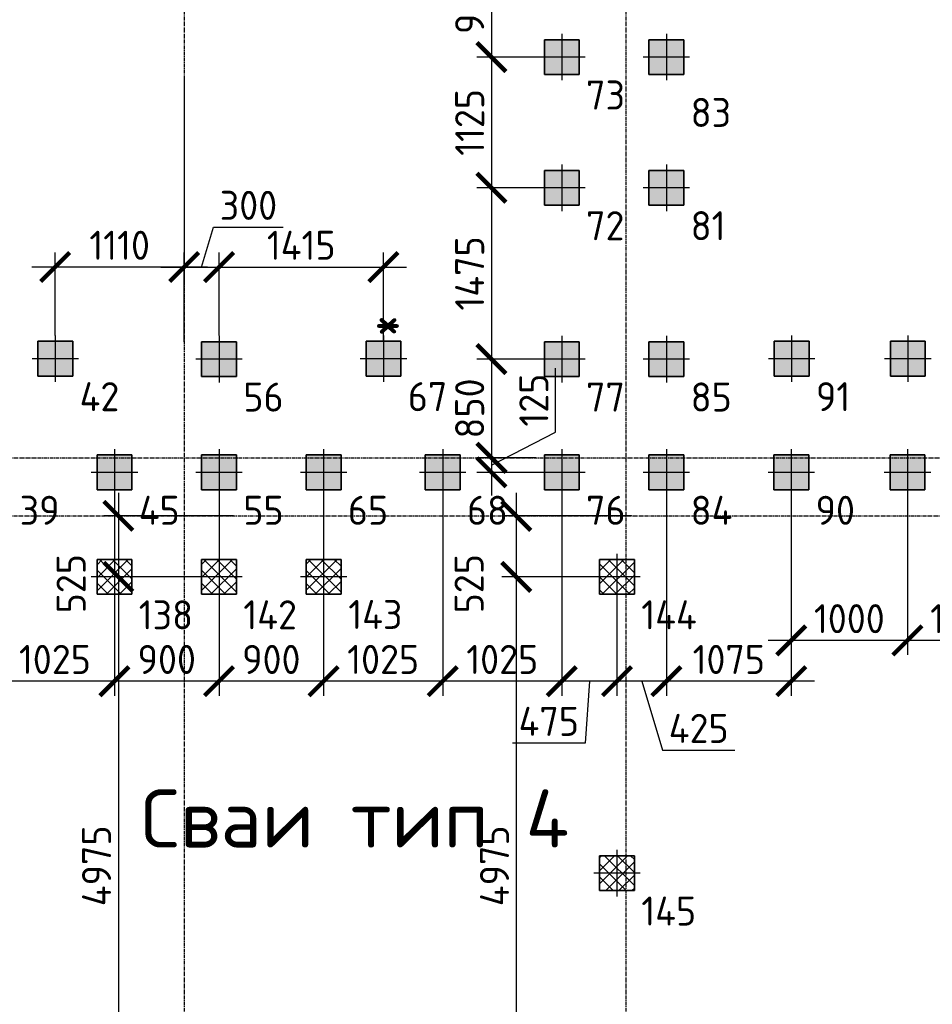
# Model space of a CAD drawing. Header units: millimetres. Extents: x -93479 to 1057970, y -66333 to 172656.
# Tile 277 of 473: x 357109 to 364963, y 99624 to 108100. Entities that reach past the tile are written whole.
import ezdxf

# ---------------------------------------------------------------- set-up
doc = ezdxf.new("R2010")
doc.units = ezdxf.units.MM
for name, pattern in [('______5', [1100, 800, -100, 100, -100]), ('DASHDOT', [25.4, 12.7, -6.35, 0, -6.35]), ('осевая', [50.8, 31.75, -6.35, 6.35, -6.35])]:
    doc.linetypes.add(name, pattern=pattern)
for name, color, linetype, lineweight in [('Standard', 7, 'Continuous', 25), ('КО_оси', 1, 'DASHDOT', 25), ('КО_осн_тон', 183, 'Continuous', 25), ('КО_фундаменты', 2, 'Continuous', 50), ('Оси', 40, '______5', 18), ('РАЗМЕРЫ', 7, 'Continuous', 9)]:
    doc.layers.add(name, color=color, linetype=linetype, lineweight=lineweight)
doc.styles.add('GOST-2.304_Type-B', font='GOST_Common.ttf')
doc.styles.add('ISOCPEUR', font='GOST_Common.ttf', dxfattribs={"height": 450})
doc.styles.add('ГОСТ', font='GOST_Common.ttf')
doc.dimstyles.new('СПДС', dxfattribs={"dimscale": 100, "dimtxt": 2.5, "dimasz": 2.5, "dimexe": 1.25, "dimexo": 0, "dimtad": 1, "dimdec": 0, "dimtxsty": 'GOST-2.304_Type-B', "dimblk": 'ARCHTICK', "dimcen": 2.5, "dimdle": 2, "dimadec": 0, "dimazin": 2, "dimtfac": 0.75, "dimtdec": 0, "dimtmove": 1, "dimatfit": 3, "dimfxl": 1, "dimtolj": 1, "dimarcsym": 1})

# ---------------------------------------------------------------- blocks, each defined once
blk = doc.blocks.new('оси')
at = {"layer": 'Оси', "color": 7, "linetype": 'осевая', "lineweight": 25, "transparency": 33554687}
for p, q in [((41513.5, 151.4), (41513.5, -36280.2)), ((45313.5, 151.4), (45313.5, -36280.2)), ((-11815.1, -20006.9), (53620.6, -20006.9)), ((-11416.6, -20506.9), (53620.6, -20506.9))]:
    blk.add_line(p, q, dxfattribs=at)
blk = doc.blocks.new('Свайка')
at = {"layer": 'КО_оси', "color": 7, "ltscale": 100}
for p, q in [((0, 200), (0, -200)), ((200, 0), (-200, 0))]:
    blk.add_line(p, q, dxfattribs=at)
at = {"layer": 'КО_фундаменты', "color": 7, "lineweight": 35, "ltscale": 100}
for p, q in [((150, 150), (-150, 150)), ((-150, 150), (-150, -150)), ((150, -150), (150, 150)), ((-150, -150), (150, -150))]:
    blk.add_line(p, q, dxfattribs=at)
blk = doc.blocks.new('тип 1')
at = {"layer": 'РАЗМЕРЫ', "transparency": 33554648}
h = blk.add_hatch(dxfattribs=at)
h.set_pattern_fill('ANGLE')
h.set_pattern_definition([(0, (48473.799, -10763.0816), (0, 6.985), [5.08, -1.905]), (90, (48473.799, -10763.0816), (-6.985, 4e-16), [5.08, -1.905])])
h.paths.add_polyline_path([(-31407, 50949.9), (-31107, 50949.9), (-31107, 51249.9), (-31407, 51249.9)])
edge = h.paths.add_edge_path()
edge.add_line((-31257, 51299.9), (-31257, 50899.9))
edge = h.paths.add_edge_path()
edge.add_line((-31057, 51099.9), (-31457, 51099.9))
at = {"layer": 'КО_оси', "color": 7}
blk.add_blockref('Свайка', (-31257, 51099.9, -3100), dxfattribs=at)
blk = doc.blocks.new('тип1п')
at = {"transparency": 33554648}
h = blk.add_hatch(dxfattribs=at)
h.set_pattern_fill('ANSI37', scale=25)
h.paths.add_polyline_path([(-38234.7, 39375.4), (-38384.7, 39375.4), (-38384.7, 39225.4), (-38234.7, 39225.4)])
h.paths.add_polyline_path([(-38084.7, 39375.4), (-38234.7, 39375.4), (-38234.7, 39225.4), (-38084.7, 39225.4)])
h.paths.add_polyline_path([(-38084.7, 39225.4), (-38234.7, 39225.4), (-38234.7, 39075.4), (-38084.7, 39075.4)])
h.paths.add_polyline_path([(-38234.7, 39225.4), (-38384.7, 39225.4), (-38384.7, 39075.4), (-38234.7, 39075.4)])
at = {"layer": 'КО_оси', "color": 7}
blk.add_blockref('Свайка', (-38234.7, 39225.4, -3100), dxfattribs=at)
blk = doc.blocks.new('_ArchTick')
at = {"color": 0, "linetype": 'ByBlock', "const_width": 0.15}
blk.add_lwpolyline([(-0.5, -0.5), (0.5, 0.5)], dxfattribs=at)
blk = doc.blocks.new('*D2361')
at = {"layer": 'DEFPOINTS', "color": 0, "transparency": 16777216}
for p in [(358949, 103828.2), (357957.6, 103303.2), (358792.2, 103303.2, 2740)]:
    blk.add_point(p, dxfattribs=at)
at = {"layer": 'РАЗМЕРЫ', "color": 0, "lineweight": -2, "transparency": 16777216}
for p, q in [((357957.6, 104028.2), (357957.6, 103103.2)), ((358949, 103828.2), (357832.6, 103828.2)), ((358792.2, 103303.2), (357832.6, 103303.2))]:
    blk.add_line(p, q, dxfattribs=at)
at = {"layer": 'РАЗМЕРЫ', "color": 0, "lineweight": -2, "transparency": 16777216, "xscale": 250, "yscale": 250, "zscale": 250}
for p, rotation in [((357957.6, 103828.2), 90), ((357957.6, 103303.2), 270)]:
    blk.add_blockref('_ArchTick', p, dxfattribs=dict(at, rotation=rotation))
at = {"layer": 'РАЗМЕРЫ', "color": 0, "transparency": 16777216, "insert": (357551, 103244.2), "char_height": 250, "attachment_point": 5, "rotation": 90, "style": 'GOST-2.304_Type-B'}
blk.add_mtext('\\A1;525', dxfattribs=at)
blk = doc.blocks.new('*D2362')
at = {"layer": 'DEFPOINTS', "color": 0, "transparency": 16777216}
for p in [(358792.2, 103303.2, 2740), (357957.6, 98328.2), (358524.2, 98328.2)]:
    blk.add_point(p, dxfattribs=at)
at = {"layer": 'РАЗМЕРЫ', "color": 0, "lineweight": -2, "transparency": 16777216}
for p, q in [((357957.6, 103503.2), (357957.6, 98128.2)), ((358792.2, 103303.2), (357832.6, 103303.2)), ((358524.2, 98328.2), (357832.6, 98328.2))]:
    blk.add_line(p, q, dxfattribs=at)
at = {"layer": 'РАЗМЕРЫ', "color": 0, "lineweight": -2, "transparency": 16777216, "xscale": 250, "yscale": 250, "zscale": 250}
for p, rotation in [((357957.6, 103303.2), 90), ((357957.6, 98328.2), 270)]:
    blk.add_blockref('_ArchTick', p, dxfattribs=dict(at, rotation=rotation))
at = {"layer": 'РАЗМЕРЫ', "color": 0, "transparency": 16777216, "insert": (357770.1, 100815.7), "char_height": 250, "attachment_point": 5, "rotation": 90, "style": 'GOST-2.304_Type-B'}
blk.add_mtext('\\A1;4975', dxfattribs=at)
blk = doc.blocks.new('*D2367')
at = {"layer": 'DEFPOINTS', "color": 0, "transparency": 16777216}
for p in [(362374, 103828.2), (361382.6, 103303.2), (362067, 103303.2, 2740)]:
    blk.add_point(p, dxfattribs=at)
at = {"layer": 'РАЗМЕРЫ', "color": 0, "lineweight": -2, "transparency": 16777216}
for p, q in [((361382.6, 104028.2), (361382.6, 103103.2)), ((362374, 103828.2), (361257.6, 103828.2)), ((362067, 103303.2), (361257.6, 103303.2))]:
    blk.add_line(p, q, dxfattribs=at)
at = {"layer": 'РАЗМЕРЫ', "color": 0, "lineweight": -2, "transparency": 16777216, "xscale": 250, "yscale": 250, "zscale": 250}
for p, rotation in [((361382.6, 103828.2), 90), ((361382.6, 103303.2), 270)]:
    blk.add_blockref('_ArchTick', p, dxfattribs=dict(at, rotation=rotation))
at = {"layer": 'РАЗМЕРЫ', "color": 0, "transparency": 16777216, "insert": (360976, 103244.2), "char_height": 250, "attachment_point": 5, "rotation": 90, "style": 'GOST-2.304_Type-B'}
blk.add_mtext('\\A1;525', dxfattribs=at)
blk = doc.blocks.new('*D2368')
at = {"layer": 'DEFPOINTS', "color": 0, "transparency": 16777216}
for p in [(362067, 103303.2, 2740), (361382.6, 98328.2), (361949.2, 98328.2)]:
    blk.add_point(p, dxfattribs=at)
at = {"layer": 'РАЗМЕРЫ', "color": 0, "lineweight": -2, "transparency": 16777216}
for p, q in [((361382.6, 103503.2), (361382.6, 98128.2)), ((362067, 103303.2), (361257.6, 103303.2)), ((361949.2, 98328.2), (361257.6, 98328.2))]:
    blk.add_line(p, q, dxfattribs=at)
at = {"layer": 'РАЗМЕРЫ', "color": 0, "lineweight": -2, "transparency": 16777216, "xscale": 250, "yscale": 250, "zscale": 250}
for p, rotation in [((361382.6, 103303.2), 90), ((361382.6, 98328.2), 270)]:
    blk.add_blockref('_ArchTick', p, dxfattribs=dict(at, rotation=rotation))
at = {"layer": 'РАЗМЕРЫ', "color": 0, "transparency": 16777216, "insert": (361195.1, 100815.7), "char_height": 250, "attachment_point": 5, "rotation": 90, "style": 'GOST-2.304_Type-B'}
blk.add_mtext('\\A1;4975', dxfattribs=at)
blk = doc.blocks.new('*D2409')
at = {"layer": 'DEFPOINTS', "color": 0, "transparency": 16777216}
for p in [(364749.1, 104003.2, -3100), (365749.1, 104003.2, -3100), (364749.1, 102756.2)]:
    blk.add_point(p, dxfattribs=at)
at = {"layer": 'РАЗМЕРЫ', "color": 0, "lineweight": -2, "transparency": 16777216}
for p, q in [((364749.1, 104003.2), (364749.1, 102631.2)), ((365749.1, 104003.2), (365749.1, 102631.2)), ((365949.1, 102756.2), (364549.1, 102756.2))]:
    blk.add_line(p, q, dxfattribs=at)
at = {"layer": 'РАЗМЕРЫ', "color": 0, "lineweight": -2, "transparency": 16777216, "xscale": 250, "yscale": 250, "zscale": 250, "rotation": 180}
blk.add_blockref('_ArchTick', (364749.1, 102756.2), dxfattribs=at)
at = {"layer": 'РАЗМЕРЫ', "color": 0, "lineweight": -2, "transparency": 16777216, "xscale": 250, "yscale": 250, "zscale": 250}
blk.add_blockref('_ArchTick', (365749.1, 102756.2), dxfattribs=at)
at = {"layer": 'РАЗМЕРЫ', "color": 0, "transparency": 16777216, "insert": (365249.1, 102943.7), "char_height": 250, "attachment_point": 5, "style": 'GOST-2.304_Type-B'}
blk.add_mtext('\\A1;1000', dxfattribs=at)
blk = doc.blocks.new('*D2410')
at = {"layer": 'DEFPOINTS', "color": 0, "transparency": 16777216}
for p in [(363749.1, 104003.2, -3100), (364749.1, 104003.2, -3100), (363749.1, 102756.2)]:
    blk.add_point(p, dxfattribs=at)
at = {"layer": 'РАЗМЕРЫ', "color": 0, "lineweight": -2, "transparency": 16777216}
for p, q in [((363749.1, 104003.2), (363749.1, 102631.2)), ((364749.1, 104003.2), (364749.1, 102631.2)), ((364949.1, 102756.2), (363549.1, 102756.2))]:
    blk.add_line(p, q, dxfattribs=at)
at = {"layer": 'РАЗМЕРЫ', "color": 0, "lineweight": -2, "transparency": 16777216, "xscale": 250, "yscale": 250, "zscale": 250, "rotation": 180}
blk.add_blockref('_ArchTick', (363749.1, 102756.2), dxfattribs=at)
at = {"layer": 'РАЗМЕРЫ', "color": 0, "lineweight": -2, "transparency": 16777216, "xscale": 250, "yscale": 250, "zscale": 250}
blk.add_blockref('_ArchTick', (364749.1, 102756.2), dxfattribs=at)
at = {"layer": 'РАЗМЕРЫ', "color": 0, "transparency": 16777216, "insert": (364249.1, 102943.7), "char_height": 250, "attachment_point": 5, "style": 'GOST-2.304_Type-B'}
blk.add_mtext('\\A1;1000', dxfattribs=at)
blk = doc.blocks.new('*D2411')
at = {"layer": 'DEFPOINTS', "color": 0, "transparency": 16777216}
for p in [(362674.1, 104003.2, -3100), (363749.1, 104003.2, -3100), (362674.1, 102405.1)]:
    blk.add_point(p, dxfattribs=at)
at = {"layer": 'РАЗМЕРЫ', "color": 0, "lineweight": -2, "transparency": 16777216}
for p, q in [((362674.1, 104003.2), (362674.1, 102280.1)), ((363749.1, 104003.2), (363749.1, 102280.1)), ((363949.1, 102405.1), (362474.1, 102405.1))]:
    blk.add_line(p, q, dxfattribs=at)
at = {"layer": 'РАЗМЕРЫ', "color": 0, "lineweight": -2, "transparency": 16777216, "xscale": 250, "yscale": 250, "zscale": 250, "rotation": 180}
blk.add_blockref('_ArchTick', (362674.1, 102405.1), dxfattribs=at)
at = {"layer": 'РАЗМЕРЫ', "color": 0, "lineweight": -2, "transparency": 16777216, "xscale": 250, "yscale": 250, "zscale": 250}
blk.add_blockref('_ArchTick', (363749.1, 102405.1), dxfattribs=at)
at = {"layer": 'РАЗМЕРЫ', "color": 0, "transparency": 16777216, "insert": (363211.6, 102592.6), "char_height": 250, "attachment_point": 5, "style": 'GOST-2.304_Type-B'}
blk.add_mtext('\\A1;1075', dxfattribs=at)
blk = doc.blocks.new('*D2412')
at = {"layer": 'DEFPOINTS', "color": 0, "transparency": 16777216}
for p in [(362674.1, 104003.2, -360), (362249.1, 103103.2, -360), (362249.1, 102405.1)]:
    blk.add_point(p, dxfattribs=at)
at = {"layer": 'РАЗМЕРЫ', "color": 0, "lineweight": -2, "transparency": 16777216}
for p, q in [((362674.1, 104003.2), (362674.1, 102280.1)), ((362249.1, 103103.2), (362249.1, 102280.1)), ((362874.1, 102405.1), (362049.1, 102405.1)), ((362461.6, 102405.1), (362639.7, 101811.4)), ((362639.7, 101811.4), (363264.7, 101811.4))]:
    blk.add_line(p, q, dxfattribs=at)
at = {"layer": 'РАЗМЕРЫ', "color": 0, "lineweight": -2, "transparency": 16777216, "xscale": 250, "yscale": 250, "zscale": 250, "rotation": 180}
blk.add_blockref('_ArchTick', (362249.1, 102405.1), dxfattribs=at)
at = {"layer": 'РАЗМЕРЫ', "color": 0, "lineweight": -2, "transparency": 16777216, "xscale": 250, "yscale": 250, "zscale": 250}
blk.add_blockref('_ArchTick', (362674.1, 102405.1), dxfattribs=at)
at = {"layer": 'РАЗМЕРЫ', "color": 0, "transparency": 16777216, "insert": (362952.2, 101998.9), "char_height": 250, "attachment_point": 5, "style": 'GOST-2.304_Type-B'}
blk.add_mtext('\\A1;425', dxfattribs=at)
blk = doc.blocks.new('*D2413')
at = {"layer": 'DEFPOINTS', "color": 0, "transparency": 16777216}
for p in [(361774.1, 104003.2, -360), (362249.1, 103103.2, -360), (361774.1, 102405.1)]:
    blk.add_point(p, dxfattribs=at)
at = {"layer": 'РАЗМЕРЫ', "color": 0, "lineweight": -2, "transparency": 16777216}
for p, q in [((361774.1, 104003.2), (361774.1, 102280.1)), ((362249.1, 103103.2), (362249.1, 102280.1)), ((362449.1, 102405.1), (361574.1, 102405.1)), ((362011.6, 102405.1), (361974.7, 101872)), ((361974.7, 101872), (361349.7, 101872))]:
    blk.add_line(p, q, dxfattribs=at)
at = {"layer": 'РАЗМЕРЫ', "color": 0, "lineweight": -2, "transparency": 16777216, "xscale": 250, "yscale": 250, "zscale": 250, "rotation": 180}
blk.add_blockref('_ArchTick', (361774.1, 102405.1), dxfattribs=at)
at = {"layer": 'РАЗМЕРЫ', "color": 0, "lineweight": -2, "transparency": 16777216, "xscale": 250, "yscale": 250, "zscale": 250}
blk.add_blockref('_ArchTick', (362249.1, 102405.1), dxfattribs=at)
at = {"layer": 'РАЗМЕРЫ', "color": 0, "transparency": 16777216, "insert": (361662.2, 102059.5), "char_height": 250, "attachment_point": 5, "style": 'GOST-2.304_Type-B'}
blk.add_mtext('\\A1;475', dxfattribs=at)
blk = doc.blocks.new('*D2414')
at = {"layer": 'DEFPOINTS', "color": 0, "transparency": 16777216}
for p in [(360749.1, 104003.2, -3100), (361774.1, 104003.2, -3100), (360749.1, 102405.1)]:
    blk.add_point(p, dxfattribs=at)
at = {"layer": 'РАЗМЕРЫ', "color": 0, "lineweight": -2, "transparency": 16777216}
for p, q in [((360749.1, 104003.2), (360749.1, 102280.1)), ((361774.1, 104003.2), (361774.1, 102280.1)), ((361974.1, 102405.1), (360549.1, 102405.1))]:
    blk.add_line(p, q, dxfattribs=at)
at = {"layer": 'РАЗМЕРЫ', "color": 0, "lineweight": -2, "transparency": 16777216, "xscale": 250, "yscale": 250, "zscale": 250, "rotation": 180}
blk.add_blockref('_ArchTick', (360749.1, 102405.1), dxfattribs=at)
at = {"layer": 'РАЗМЕРЫ', "color": 0, "lineweight": -2, "transparency": 16777216, "xscale": 250, "yscale": 250, "zscale": 250}
blk.add_blockref('_ArchTick', (361774.1, 102405.1), dxfattribs=at)
at = {"layer": 'РАЗМЕРЫ', "color": 0, "transparency": 16777216, "insert": (361261.6, 102592.6), "char_height": 250, "attachment_point": 5, "style": 'GOST-2.304_Type-B'}
blk.add_mtext('\\A1;1025', dxfattribs=at)
blk = doc.blocks.new('*D2415')
at = {"layer": 'DEFPOINTS', "color": 0, "transparency": 16777216}
for p in [(359724.1, 104003.2, -3100), (360749.1, 104003.2, -3100), (359724.1, 102405.1)]:
    blk.add_point(p, dxfattribs=at)
at = {"layer": 'РАЗМЕРЫ', "color": 0, "lineweight": -2, "transparency": 16777216}
for p, q in [((359724.1, 104003.2), (359724.1, 102280.1)), ((360749.1, 104003.2), (360749.1, 102280.1)), ((360949.1, 102405.1), (359524.1, 102405.1))]:
    blk.add_line(p, q, dxfattribs=at)
at = {"layer": 'РАЗМЕРЫ', "color": 0, "lineweight": -2, "transparency": 16777216, "xscale": 250, "yscale": 250, "zscale": 250, "rotation": 180}
blk.add_blockref('_ArchTick', (359724.1, 102405.1), dxfattribs=at)
at = {"layer": 'РАЗМЕРЫ', "color": 0, "lineweight": -2, "transparency": 16777216, "xscale": 250, "yscale": 250, "zscale": 250}
blk.add_blockref('_ArchTick', (360749.1, 102405.1), dxfattribs=at)
at = {"layer": 'РАЗМЕРЫ', "color": 0, "transparency": 16777216, "insert": (360236.6, 102592.6), "char_height": 250, "attachment_point": 5, "style": 'GOST-2.304_Type-B'}
blk.add_mtext('\\A1;1025', dxfattribs=at)
blk = doc.blocks.new('*D2416')
at = {"layer": 'DEFPOINTS', "color": 0, "transparency": 16777216}
for p in [(358824.1, 104003.2, -3100), (359724.1, 104003.2, -3100), (358824.1, 102405.1)]:
    blk.add_point(p, dxfattribs=at)
at = {"layer": 'РАЗМЕРЫ', "color": 0, "lineweight": -2, "transparency": 16777216}
for p, q in [((358824.1, 104003.2), (358824.1, 102280.1)), ((359724.1, 104003.2), (359724.1, 102280.1)), ((359924.1, 102405.1), (358624.1, 102405.1))]:
    blk.add_line(p, q, dxfattribs=at)
at = {"layer": 'РАЗМЕРЫ', "color": 0, "lineweight": -2, "transparency": 16777216, "xscale": 250, "yscale": 250, "zscale": 250, "rotation": 180}
blk.add_blockref('_ArchTick', (358824.1, 102405.1), dxfattribs=at)
at = {"layer": 'РАЗМЕРЫ', "color": 0, "lineweight": -2, "transparency": 16777216, "xscale": 250, "yscale": 250, "zscale": 250}
blk.add_blockref('_ArchTick', (359724.1, 102405.1), dxfattribs=at)
at = {"layer": 'РАЗМЕРЫ', "color": 0, "transparency": 16777216, "insert": (359274.1, 102592.6), "char_height": 250, "attachment_point": 5, "style": 'GOST-2.304_Type-B'}
blk.add_mtext('\\A1;900', dxfattribs=at)
blk = doc.blocks.new('*D2417')
at = {"layer": 'DEFPOINTS', "color": 0, "transparency": 16777216}
for p in [(357924.1, 104053.2, -3100), (358824.1, 104003.2, -3100), (357924.1, 102405.1)]:
    blk.add_point(p, dxfattribs=at)
at = {"layer": 'РАЗМЕРЫ', "color": 0, "lineweight": -2, "transparency": 16777216}
for p, q in [((357924.1, 104053.2), (357924.1, 102280.1)), ((358824.1, 104003.2), (358824.1, 102280.1)), ((359024.1, 102405.1), (357724.1, 102405.1))]:
    blk.add_line(p, q, dxfattribs=at)
at = {"layer": 'РАЗМЕРЫ', "color": 0, "lineweight": -2, "transparency": 16777216, "xscale": 250, "yscale": 250, "zscale": 250, "rotation": 180}
blk.add_blockref('_ArchTick', (357924.1, 102405.1), dxfattribs=at)
at = {"layer": 'РАЗМЕРЫ', "color": 0, "lineweight": -2, "transparency": 16777216, "xscale": 250, "yscale": 250, "zscale": 250}
blk.add_blockref('_ArchTick', (358824.1, 102405.1), dxfattribs=at)
at = {"layer": 'РАЗМЕРЫ', "color": 0, "transparency": 16777216, "insert": (358374.1, 102592.6), "char_height": 250, "attachment_point": 5, "style": 'GOST-2.304_Type-B'}
blk.add_mtext('\\A1;900', dxfattribs=at)
blk = doc.blocks.new('*D2418')
at = {"layer": 'DEFPOINTS', "color": 0, "transparency": 16777216}
for p in [(357924.1, 104053.2, -3100), (356899.1, 104003.2, -3100), (356899.1, 102405.1)]:
    blk.add_point(p, dxfattribs=at)
at = {"layer": 'РАЗМЕРЫ', "color": 0, "lineweight": -2, "transparency": 16777216}
for p, q in [((357924.1, 104053.2), (357924.1, 102280.1)), ((356899.1, 104003.2), (356899.1, 102280.1)), ((358124.1, 102405.1), (356699.1, 102405.1))]:
    blk.add_line(p, q, dxfattribs=at)
at = {"layer": 'РАЗМЕРЫ', "color": 0, "lineweight": -2, "transparency": 16777216, "xscale": 250, "yscale": 250, "zscale": 250, "rotation": 180}
blk.add_blockref('_ArchTick', (356899.1, 102405.1), dxfattribs=at)
at = {"layer": 'РАЗМЕРЫ', "color": 0, "lineweight": -2, "transparency": 16777216, "xscale": 250, "yscale": 250, "zscale": 250}
blk.add_blockref('_ArchTick', (357924.1, 102405.1), dxfattribs=at)
at = {"layer": 'РАЗМЕРЫ', "color": 0, "transparency": 16777216, "insert": (357411.6, 102592.6), "char_height": 250, "attachment_point": 5, "style": 'GOST-2.304_Type-B'}
blk.add_mtext('\\A1;1025', dxfattribs=at)
blk = doc.blocks.new('*D2467')
at = {"layer": 'DEFPOINTS', "color": 0, "transparency": 16777216}
for p in [(361574.1, 108678.2, -3100), (361168.8, 107778.2), (361574.1, 107778.2, -3100)]:
    blk.add_point(p, dxfattribs=at)
at = {"layer": 'РАЗМЕРЫ', "color": 0, "lineweight": -2, "transparency": 16777216}
for p, q in [((361168.8, 108878.2), (361168.8, 107578.2)), ((361574.1, 108678.2), (361043.8, 108678.2)), ((361574.1, 107778.2), (361043.8, 107778.2))]:
    blk.add_line(p, q, dxfattribs=at)
at = {"layer": 'РАЗМЕРЫ', "color": 0, "lineweight": -2, "transparency": 16777216, "xscale": 250, "yscale": 250, "zscale": 250}
for p, rotation in [((361168.8, 108678.2), 90), ((361168.8, 107778.2), 270)]:
    blk.add_blockref('_ArchTick', p, dxfattribs=dict(at, rotation=rotation))
at = {"layer": 'РАЗМЕРЫ', "color": 0, "transparency": 16777216, "insert": (360981.3, 108228.2), "char_height": 250, "attachment_point": 5, "rotation": 90, "style": 'GOST-2.304_Type-B'}
blk.add_mtext('\\A1;900', dxfattribs=at)
blk = doc.blocks.new('*D2468')
at = {"layer": 'DEFPOINTS', "color": 0, "transparency": 16777216}
for p in [(361574.1, 107778.2, -3100), (361168.8, 106653.2), (361572.5, 106653.2, -3100)]:
    blk.add_point(p, dxfattribs=at)
at = {"layer": 'РАЗМЕРЫ', "color": 0, "lineweight": -2, "transparency": 16777216}
for p, q in [((361168.8, 107978.2), (361168.8, 106453.2)), ((361574.1, 107778.2), (361043.8, 107778.2)), ((361572.5, 106653.2), (361043.8, 106653.2))]:
    blk.add_line(p, q, dxfattribs=at)
at = {"layer": 'РАЗМЕРЫ', "color": 0, "lineweight": -2, "transparency": 16777216, "xscale": 250, "yscale": 250, "zscale": 250}
for p, rotation in [((361168.8, 107778.2), 90), ((361168.8, 106653.2), 270)]:
    blk.add_blockref('_ArchTick', p, dxfattribs=dict(at, rotation=rotation))
at = {"layer": 'РАЗМЕРЫ', "color": 0, "transparency": 16777216, "insert": (360981.3, 107215.7), "char_height": 250, "attachment_point": 5, "rotation": 90, "style": 'GOST-2.304_Type-B'}
blk.add_mtext('\\A1;1125', dxfattribs=at)
blk = doc.blocks.new('*D2469')
at = {"layer": 'DEFPOINTS', "color": 0, "transparency": 16777216}
for p in [(361572.5, 106653.2, -3100), (361168.8, 105178.2), (361571, 105178.2, -3100)]:
    blk.add_point(p, dxfattribs=at)
at = {"layer": 'РАЗМЕРЫ', "color": 0, "lineweight": -2, "transparency": 16777216}
for p, q in [((361168.8, 106853.2), (361168.8, 104978.2)), ((361572.5, 106653.2), (361043.8, 106653.2)), ((361571, 105178.2), (361043.8, 105178.2))]:
    blk.add_line(p, q, dxfattribs=at)
at = {"layer": 'РАЗМЕРЫ', "color": 0, "lineweight": -2, "transparency": 16777216, "xscale": 250, "yscale": 250, "zscale": 250}
for p, rotation in [((361168.8, 106653.2), 90), ((361168.8, 105178.2), 270)]:
    blk.add_blockref('_ArchTick', p, dxfattribs=dict(at, rotation=rotation))
at = {"layer": 'РАЗМЕРЫ', "color": 0, "transparency": 16777216, "insert": (360981.3, 105915.7), "char_height": 250, "attachment_point": 5, "rotation": 90, "style": 'GOST-2.304_Type-B'}
blk.add_mtext('\\A1;1475', dxfattribs=at)
blk = doc.blocks.new('*D2470')
at = {"layer": 'DEFPOINTS', "color": 0, "transparency": 16777216}
for p in [(361571, 105178.2, -3100), (361168.8, 104328.2), (361552, 104328.2)]:
    blk.add_point(p, dxfattribs=at)
at = {"layer": 'РАЗМЕРЫ', "color": 0, "lineweight": -2, "transparency": 16777216}
for p, q in [((361168.8, 105378.2), (361168.8, 104128.2)), ((361571, 105178.2), (361043.8, 105178.2)), ((361552, 104328.2), (361043.8, 104328.2))]:
    blk.add_line(p, q, dxfattribs=at)
at = {"layer": 'РАЗМЕРЫ', "color": 0, "lineweight": -2, "transparency": 16777216, "xscale": 250, "yscale": 250, "zscale": 250}
for p, rotation in [((361168.8, 105178.2), 90), ((361168.8, 104328.2), 270)]:
    blk.add_blockref('_ArchTick', p, dxfattribs=dict(at, rotation=rotation))
at = {"layer": 'РАЗМЕРЫ', "color": 0, "transparency": 16777216, "insert": (360981.3, 104753.2), "char_height": 250, "attachment_point": 5, "rotation": 90, "style": 'GOST-2.304_Type-B'}
blk.add_mtext('\\A1;850', dxfattribs=at)
blk = doc.blocks.new('*D2471')
at = {"layer": 'DEFPOINTS', "color": 0, "transparency": 16777216}
for p in [(361552, 104328.2), (361168.8, 104203.2), (361574.1, 104203.2, -3100)]:
    blk.add_point(p, dxfattribs=at)
at = {"layer": 'РАЗМЕРЫ', "color": 0, "lineweight": -2, "transparency": 16777216}
for p, q in [((361721.2, 104550.1), (361721.2, 105100.1)), ((361168.8, 104265.7), (361721.2, 104550.1)), ((361168.8, 104528.2), (361168.8, 104003.2)), ((361552, 104328.2), (361043.8, 104328.2)), ((361574.1, 104203.2), (361043.8, 104203.2))]:
    blk.add_line(p, q, dxfattribs=at)
at = {"layer": 'РАЗМЕРЫ', "color": 0, "lineweight": -2, "transparency": 16777216, "xscale": 250, "yscale": 250, "zscale": 250}
for p, rotation in [((361168.8, 104328.2), 90), ((361168.8, 104203.2), 270)]:
    blk.add_blockref('_ArchTick', p, dxfattribs=dict(at, rotation=rotation))
at = {"layer": 'РАЗМЕРЫ', "color": 0, "transparency": 16777216, "insert": (361533.7, 104825.1), "char_height": 250, "attachment_point": 5, "rotation": 90, "style": 'GOST-2.304_Type-B'}
blk.add_mtext('\\A1;125', dxfattribs=at)
blk = doc.blocks.new('*D2375')
at = {"layer": 'DEFPOINTS', "color": 0, "transparency": 16777216}
for p in [(358524, 107618.7, -3100), (357413.9, 105970.6), (357413.9, 105381.6, -8940)]:
    blk.add_point(p, dxfattribs=at)
at = {"layer": 'РАЗМЕРЫ', "color": 0, "lineweight": -2, "transparency": 16777216}
for p, q in [((358524, 107618.7), (358524, 105845.6)), ((357413.9, 105381.6), (357413.9, 106095.6)), ((358724, 105970.6), (357213.9, 105970.6))]:
    blk.add_line(p, q, dxfattribs=at)
at = {"layer": 'РАЗМЕРЫ', "color": 0, "lineweight": -2, "transparency": 16777216, "xscale": 250, "yscale": 250, "zscale": 250, "rotation": 180}
blk.add_blockref('_ArchTick', (357413.9, 105970.6), dxfattribs=at)
at = {"layer": 'РАЗМЕРЫ', "color": 0, "lineweight": -2, "transparency": 16777216, "xscale": 250, "yscale": 250, "zscale": 250}
blk.add_blockref('_ArchTick', (358524, 105970.6), dxfattribs=at)
at = {"layer": 'РАЗМЕРЫ', "color": 0, "transparency": 16777216, "insert": (357968.9, 106158.1), "char_height": 250, "attachment_point": 5, "style": 'GOST-2.304_Type-B'}
blk.add_mtext('\\A1;1110', dxfattribs=at)
blk = doc.blocks.new('*D2376')
at = {"layer": 'DEFPOINTS', "color": 0, "transparency": 16777216}
for p in [(358824.1, 105970.6), (358824.1, 105381.5, -360), (358524, 105328.2, -360)]:
    blk.add_point(p, dxfattribs=at)
at = {"layer": 'РАЗМЕРЫ', "color": 0, "lineweight": -2, "transparency": 16777216}
for p, q in [((358674, 105970.6), (358777.2, 106314.4)), ((358777.2, 106314.4), (359377.2, 106314.4)), ((358524, 105328.2), (358524, 106095.6)), ((358824.1, 105381.5), (358824.1, 106095.6)), ((358324, 105970.6), (359024.1, 105970.6))]:
    blk.add_line(p, q, dxfattribs=at)
at = {"layer": 'РАЗМЕРЫ', "color": 0, "lineweight": -2, "transparency": 16777216, "xscale": 250, "yscale": 250, "zscale": 250, "rotation": 180}
blk.add_blockref('_ArchTick', (358524, 105970.6), dxfattribs=at)
at = {"layer": 'РАЗМЕРЫ', "color": 0, "lineweight": -2, "transparency": 16777216, "xscale": 250, "yscale": 250, "zscale": 250}
blk.add_blockref('_ArchTick', (358824.1, 105970.6), dxfattribs=at)
at = {"layer": 'РАЗМЕРЫ', "color": 0, "transparency": 16777216, "insert": (359077.2, 106501.9), "char_height": 250, "attachment_point": 5, "style": 'GOST-2.304_Type-B'}
blk.add_mtext('\\A1;300', dxfattribs=at)
blk = doc.blocks.new('*D2377')
at = {"layer": 'DEFPOINTS', "color": 0, "transparency": 16777216}
for p in [(360238.9, 105970.6), (358824.1, 105381.5, -360), (360238.9, 105331.3, -3100)]:
    blk.add_point(p, dxfattribs=at)
at = {"layer": 'РАЗМЕРЫ', "color": 0, "lineweight": -2, "transparency": 16777216}
for p, q in [((358824.1, 105381.5), (358824.1, 106095.6)), ((360238.9, 105331.3), (360238.9, 106095.6)), ((358624.1, 105970.6), (360438.9, 105970.6))]:
    blk.add_line(p, q, dxfattribs=at)
at = {"layer": 'РАЗМЕРЫ', "color": 0, "lineweight": -2, "transparency": 16777216, "xscale": 250, "yscale": 250, "zscale": 250, "rotation": 180}
blk.add_blockref('_ArchTick', (358824.1, 105970.6), dxfattribs=at)
at = {"layer": 'РАЗМЕРЫ', "color": 0, "lineweight": -2, "transparency": 16777216, "xscale": 250, "yscale": 250, "zscale": 250}
blk.add_blockref('_ArchTick', (360238.9, 105970.6), dxfattribs=at)
at = {"layer": 'РАЗМЕРЫ', "color": 0, "transparency": 16777216, "insert": (359531.5, 106158.1), "char_height": 250, "attachment_point": 5, "style": 'GOST-2.304_Type-B'}
blk.add_mtext('\\A1;1415', dxfattribs=at)

msp = doc.modelspace()

# ---------------------------------------------------------------- block references
msp.add_blockref('оси', (317010.4, 124335.1, 3100))
at = {"layer": 'РАЗМЕРЫ'}
for name, p in [('тип 1', (393031.1, 56678.3, 5840)), ('тип 1', (393931.1, 56678.3, 5840)), ('тип 1', (393031.1, 55553.3, 5840)), ('тип 1', (393931.1, 55553.3, 5840)), ('тип 1', (388671.9, 54081.6, 3100)), ('тип 1', (390081.1, 54078.3, 5840)), ('тип 1', (391496.9, 54081.6, 3100)), ('тип 1', (393031.1, 54078.3, 5840)), ('тип 1', (393931.1, 54078.3, 5840)), ('тип 1', (395009.4, 54081.6, 3100)), ('тип 1', (396009.4, 54081.6, 3100)), ('тип 1', (389181.1, 53103.3, 5840)), ('тип 1', (390081.1, 53103.3, 5840)), ('тип 1', (390981.1, 53103.3, 5840)), ('тип 1', (392006.1, 53103.3, 5840)), ('тип 1', (393031.1, 53103.3, 5840)), ('тип 1', (393931.1, 53103.3, 5840)), ('тип 1', (395006.1, 53103.3, 5840)), ('тип 1', (396006.1, 53103.3, 5840)), ('тип1п', (396158.8, 64077.8, 8940)), ('тип1п', (397058.8, 64077.8, 5840)), ('тип1п', (397958.8, 64077.8, 5840)), ('тип1п', (400483.8, 64077.8, 5840)), ('тип1п', (400483.8, 61527.8, 5840))]:
    msp.add_blockref(name, p, dxfattribs=at)

# ---------------------------------------------------------------- texts
at = {"layer": 'Standard', "color": 202, "linetype": 'Continuous', "lineweight": 13, "transparency": 33554687, "insert": (360278.2, 105501, 3100), "char_height": 350, "width": 420, "attachment_point": 5, "style": 'ISOCPEUR'}
msp.add_mtext('\\A1;{\\fISOCPEUR|i0|b0;\\H350.000000;\\W1.000000;\\C202;*}\\P', dxfattribs=at)
at = {"layer": 'Standard', "color": 7, "linetype": 'Continuous', "lineweight": 25, "transparency": 33554687, "insert": (359995.7, 101223.3, 3100), "char_height": 500, "width": 4037.5, "attachment_point": 5, "style": 'ISOCPEUR'}
msp.add_mtext('\\A1;{\\fISOCPEUR|b0|i0|c204|p34;Сваи тип 4}', dxfattribs=at)
at = {"layer": 'КО_осн_тон', "style": 'ГОСТ'}
for s, p in [('73', (361983.3, 107326.6)), ('83', (362883.3, 107176.6)), ('72', (361983.3, 106201.6)), ('81', (362883.3, 106201.6)), ('42', (357624.1, 104729.9, -2740)), ('56', (359033.3, 104726.6)), ('67', (360449.1, 104729.9, -2740)), ('77', (361983.3, 104726.6)), ('85', (362883.3, 104726.6)), ('91', (363961.6, 104729.9, -2740)), ('39', (357108.3, 103751.6)), ('45', (358133.3, 103751.6)), ('55', (359033.3, 103751.6)), ('65', (359933.3, 103751.6)), ('68', (360958.3, 103751.6)), ('76', (361983.3, 103751.6)), ('84', (362883.3, 103751.6)), ('90', (363958.3, 103751.6)), ('138', (358133.3, 102851.6, 3100)), ('142', (359033.3, 102851.6)), ('143', (359936.6, 102854.9, -2740)), ('144', (362458.3, 102851.6)), ('145', (362458.3, 100301.6))]:
    msp.add_text(s, height=250, dxfattribs=at).set_placement(p)

# ---------------------------------------------------------------- dimensions: what is measured, and where the dimension line sits
at = {"layer": 'РАЗМЕРЫ'}
for base, p1, p2, picture, middle in [((361168.8, 107778.2, 5840), (361574.1, 108678.2, 2740), (361574.1, 107778.2, 2740), '*D2467', (360981.3, 108228.2, 5840)), ((361168.8, 106653.2, 5840), (361574.1, 107778.2, 2740), (361572.5, 106653.2, 2740), '*D2468', (360981.3, 107215.7, 5840)), ((361168.8, 105178.2, 5840), (361572.5, 106653.2, 2740), (361571, 105178.2, 2740), '*D2469', (360981.3, 105915.7, 5840)), ((361168.8, 104328.2, 5840), (361571, 105178.2, 2740), (361552, 104328.2, 5840), '*D2470', (360981.3, 104753.2, 5840)), ((357957.6, 98328.2), (358792.2, 103303.2, 2740), (358524.2, 98328.2), '*D2362', (357770.1, 100815.7)), ((361382.6, 98328.2), (362067, 103303.2, 2740), (361949.2, 98328.2), '*D2368', (361195.1, 100815.7))]:
    dim = msp.add_linear_dim(base=base, p1=p1, p2=p2, angle=90, dimstyle='СПДС', dxfattribs=at)
    dim.commit()
    dim.dimension.update_dxf_attribs({"geometry": picture, "text_midpoint": middle})
for base, p1, p2, picture, middle in [((357413.9, 105970.6, 8940), (358524, 107618.7, 5840), (357413.9, 105381.6), '*D2375', (357968.9, 106158.1, 8940)), ((358824.1, 105970.6, 3100), (358524, 105328.2, 2740), (358824.1, 105381.5, 2740), '*D2376', (358839.7, 106501.9, 3100)), ((360238.9, 105970.6, 3100), (358824.1, 105381.5, 2740), (360238.9, 105331.3), '*D2377', (359531.5, 106158.1, 3100)), ((356899.1, 102405.1, 5840), (357924.1, 104053.2, 2740), (356899.1, 104003.2, 2740), '*D2418', (357411.6, 102592.6, 5840)), ((357924.1, 102405.1, 5840), (358824.1, 104003.2, 2740), (357924.1, 104053.2, 2740), '*D2417', (358374.1, 102592.6, 5840)), ((358824.1, 102405.1, 5840), (359724.1, 104003.2, 2740), (358824.1, 104003.2, 2740), '*D2416', (359274.1, 102592.6, 5840)), ((359724.1, 102405.1, 5840), (360749.1, 104003.2, 2740), (359724.1, 104003.2, 2740), '*D2415', (360236.6, 102592.6, 5840)), ((360749.1, 102405.1, 5840), (361774.1, 104003.2, 2740), (360749.1, 104003.2, 2740), '*D2414', (361261.6, 102592.6, 5840)), ((362249.1, 102405.1, 3100), (362674.1, 104003.2, 2740), (362249.1, 103103.2, 2740), '*D2412', (362702.2, 101998.9, 3100)), ((362674.1, 102405.1, 5840), (363749.1, 104003.2, 2740), (362674.1, 104003.2, 2740), '*D2411', (363211.6, 102592.6, 5840)), ((363749.1, 102756.2, 5840), (364749.1, 104003.2, 2740), (363749.1, 104003.2, 2740), '*D2410', (364249.1, 102943.7, 5840)), ((364749.1, 102756.2, 5840), (365749.1, 104003.2, 2740), (364749.1, 104003.2, 2740), '*D2409', (365249.1, 102943.7, 5840))]:
    dim = msp.add_linear_dim(base=base, p1=p1, p2=p2, dimstyle='СПДС', dxfattribs=at)
    dim.commit()
    dim.dimension.update_dxf_attribs({"geometry": picture, "text_midpoint": middle})
for base, p1, p2, picture, middle in [((361168.8, 104203.2, 5840), (361552, 104328.2, 5840), (361574.1, 104203.2, 2740), '*D2471', (361721.2, 104612.6, 5840)), ((357957.6, 103303.2), (358949, 103828.2), (358792.2, 103303.2, 2740), '*D2361', (357738.5, 103244.2)), ((361382.6, 103303.2), (362374, 103828.2), (362067, 103303.2, 2740), '*D2367', (361163.5, 103244.2))]:
    dim = msp.add_linear_dim(base=base, p1=p1, p2=p2, angle=90, dimstyle='СПДС', dxfattribs=at)
    dim.commit()
    dim.dimension.update_dxf_attribs({"geometry": picture, "text_midpoint": middle, "dimtype": 160})
dim = msp.add_linear_dim(base=(361774.1, 102405.1, 3100), p1=(362249.1, 103103.2, 2740), p2=(361774.1, 104003.2, 2740), dimstyle='СПДС', dxfattribs=at)
dim.commit()
dim.dimension.update_dxf_attribs({"geometry": '*D2413', "text_midpoint": (361912.2, 101872, 3100), "dimtype": 160})

doc.saveas('drawing.dxf')
